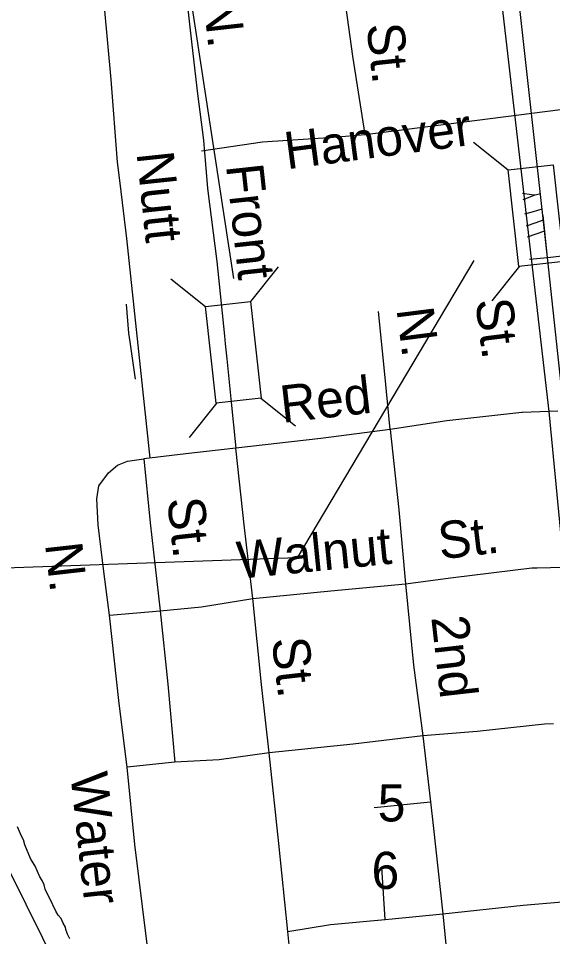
# Model space of a CAD drawing. Extents: x 2290055 to 2389491, y 66597 to 237875.
# Drawn here: x 2316975 to 2318340, y 179152 to 181498 of the extents above; entities that cross this region are included whole.
import ezdxf

# ---------------------------------------------------------------- set-up
doc = ezdxf.new("R2010")
doc.units = 0
for name, color, linetype in [('Exist Boundary Political City Limit New', 7, 'Continuous'), ('Exist Hydrographic River Shore', 7, 'Continuous'), ('Exist Railroad Mainline', 7, 'Continuous'), ('Exist Railroad Siding', 7, 'Continuous'), ('Exist Road Non-System Structure Non-Sys Other Number Label', 7, 'Continuous'), ('Exist Road Non-System Type 51', 7, 'Continuous'), ('Exist Road Non-System Type 51 Label', 7, 'Continuous'), ('Exist Road Secondary Structure Standard Bridge CELL', 7, 'Continuous'), ('Exist Road Secondary Structure Standard Bridge Number Label', 7, 'Continuous'), ('Exist Road Secondary Type 51 Divided Attributed', 7, 'Continuous'), ('Exist Road Secondary Type 51 Label', 7, 'Continuous'), ('Map Preparation Boundary City Limit Buffer Line', 7, 'Continuous')]:
    doc.layers.add(name, color=color, linetype=linetype)

msp = doc.modelspace()

# ---------------------------------------------------------------- linework, layer by layer
at = {"layer": 'Exist Boundary Political City Limit New'}
msp.add_lwpolyline([(2317500.8, 176864.3), (2317531, 177066.2), (2317511, 177414.4), (2317551.2, 177434.5), (2317495.8, 177722.2), (2317475.5, 177964.4), (2317440.2, 178030), (2317384.8, 178322.7), (2317294, 178590.1), (2317248.8, 178721.3), (2316613.2, 180003), (2316880.5, 179998), (2316869.8, 180143), (2316855.2, 180174.6), (2316817.2, 180283.9), (2316830, 180401.7), (2316577.8, 180371.4), (2316567.8, 180472.3), (2316436.8, 180452.2), (2316376, 180689.3), (2316381.2, 181143.5), (2316416.5, 181436.2), (2316467, 181809.6)], dxfattribs=at)
at = {"layer": 'Exist Hydrographic River Shore'}
msp.add_lwpolyline([(2317106.5, 179146.1), (2317100.7, 179158.7), (2317096, 179169.9), (2317095.2, 179176.3), (2317089.2, 179186.2), (2317084.2, 179198), (2317077, 179206.6), (2317070.5, 179217.2), (2317054.7, 179251.3), (2317049, 179260.7), (2317043.5, 179273.5), (2317041, 179284.6), (2317035.5, 179295.3), (2317029.5, 179304.7), (2317018, 179331.8), (2317005.7, 179351.6), (2316991.2, 179386.7), (2316988, 179399.5), (2316982.5, 179409.1), (2316973, 179432.6)], dxfattribs=at)
at = {"layer": 'Exist Railroad Mainline'}
msp.add_lwpolyline([(2318319.3, 180953.7), (2318297.2, 180946.3), (2318275.3, 180938.9)], dxfattribs=at)
at = {"layer": 'Exist Railroad Siding'}
msp.add_line((2318295.3, 181046.6), (2318309.2, 181050.5), dxfattribs=at)
for points in [[(2318263.5, 181051), (2318286.5, 181047.8), (2318295.3, 181046.6)], [(2318265.2, 181034.7), (2318287, 181043.3), (2318295.3, 181046.6)], [(2318269, 180998.1), (2318291.1, 181004.6), (2318313.3, 181011.2)], [(2318316.3, 180982.5), (2318294.2, 180974.5), (2318272.4, 180966.6)]]:
    msp.add_lwpolyline(points, dxfattribs=at)
at = {"layer": 'Exist Road Non-System Structure Non-Sys Other Number Label'}
msp.add_line((2317525.3, 180832.8), (2317389.8, 181719.3), dxfattribs=at)
at = {"layer": 'Exist Road Non-System Type 51'}
for p, q in [((2317861.3, 181201.4), (2318360.5, 181264.9)), ((2318326.7, 180887.2), (2319105.9, 180967.2)), ((2318281.2, 180882.4), (2318326.7, 180887.2)), ((2317273.9, 180575.8), (2317260.3, 180671)), ((2317503.3, 180666), (2317507.2, 180628.2)), ((2318330.6, 180493.6), (2318263, 180491)), ((2318353.2, 180494.5), (2318330.6, 180493.6)), ((2318300.6, 180094.1), (2318368.5, 180095.5)), ((2317207.5, 179973), (2317337, 179984)), ((2317374.3, 179597.6), (2317252.8, 179584.6))]:
    msp.add_line(p, q, dxfattribs=at)
for points in [[(2317861.3, 181201.4), (2317829.5, 181400.8), (2317801.3, 181605.5)], [(2317404.6, 181561.1), (2317405.3, 181543.3), (2317418, 181429.9), (2317432.8, 181304.5), (2317447.6, 181186.9)], [(2317234.8, 181077), (2317228.4, 181130.1), (2317212.1, 181341.4), (2317194.9, 181526.8), (2317194.7, 181533.2)], [(2317443.2, 181159), (2317598.5, 181181.9), (2317780.2, 181194.3), (2317861.3, 181201.4)], [(2317447.6, 181186.9), (2317458.4, 181063.3), (2317481.9, 180876.2), (2317501.2, 180686.9), (2317503.3, 180666)], [(2317311.5, 180374.4), (2317252.2, 180935.1), (2317234.8, 181077)], [(2317260.3, 180671), (2317257.1, 180693.3), (2317251.5, 180767.4)], [(2317924.8, 180447.7), (2317911.4, 180589), (2317894.9, 180748.5)], [(2317507.2, 180628.2), (2317517.8, 180525.5), (2317530.6, 180399.9)], [(2318263, 180491), (2318261.2, 180490.9), (2318070, 180469.2), (2317924.8, 180447.7)], [(2317924.8, 180447.7), (2317747.9, 180424.6), (2317530.6, 180399.9)], [(2317924.8, 180447.7), (2317947.1, 180242.5), (2317964.4, 180053.2)], [(2317530.6, 180399.9), (2317403.2, 180385.1), (2317295.7, 180372.6)], [(2317573.7, 180015.7), (2317552.8, 180196.7), (2317530.6, 180399.9)], [(2317207.5, 179973), (2317192.9, 180084.6), (2317178.4, 180203.9), (2317175.7, 180270), (2317180.3, 180304), (2317204.9, 180337.2), (2317228.4, 180356.1), (2317253.9, 180367), (2317295.7, 180372.6)], [(2317295.7, 180372.6), (2317312, 180209.1), (2317337, 179984)], [(2317964.4, 180053.2), (2318085.8, 180069.8), (2318287.1, 180093.8), (2318300.6, 180094.1)], [(2317573.7, 180015.7), (2317773.1, 180035.4), (2317964.4, 180053.2)], [(2317964.4, 180053.2), (2317984.8, 179845.9), (2318008, 179664.7)], [(2317337, 179984), (2317442.6, 179994.4), (2317573.7, 180015.7)], [(2317615.6, 179621.2), (2317596.5, 179796.4), (2317573.7, 180015.7)], [(2317337, 179984), (2317356.6, 179796.7), (2317374.3, 179597.6)], [(2317252.8, 179584.6), (2317232.5, 179747.9), (2317207.5, 179973)], [(2318342.2, 179695.5), (2318318.9, 179695), (2318147.4, 179676.1), (2318008, 179664.7)], [(2318008, 179664.7), (2317830.7, 179643.5), (2317615.6, 179621.2)], [(2318008, 179664.7), (2318027.7, 179496.5)], [(2317615.6, 179621.2), (2317488.3, 179604.1), (2317374.3, 179597.6)], [(2317663.5, 179165), (2317640.5, 179389.9), (2317615.6, 179621.2)], [(2317354.4, 178734.3), (2317339, 178873.8), (2317302.3, 179146.4), (2317272.7, 179387.5), (2317252.8, 179584.6)], [(2317884.2, 179482.3), (2318027.7, 179496.5)], [(2318027.7, 179496.5), (2318034.8, 179435.7), (2318059.8, 179210.5)], [(2317912, 179195.9), (2317903.5, 179329.6)], [(2318059.8, 179210.5), (2318265, 179232.8), (2318364.8, 179240.7), (2318396, 179240.4)], [(2317912, 179195.9), (2317930.4, 179197.5), (2318059.8, 179210.5)], [(2318059.8, 179210.5), (2318083.6, 178967.3), (2318101.4, 178814.1)], [(2317663.5, 179165), (2317772.7, 179183.1), (2317912, 179195.9)], [(2317703.2, 178768.1), (2317683.4, 178969.5), (2317663.5, 179165)]]:
    msp.add_lwpolyline(points, dxfattribs=at)
at = {"layer": 'Exist Road Secondary Structure Standard Bridge CELL'}
for p, q in [((2318137.8, 181181.2), (2318226.1, 181110.5)), ((2318255.6, 180864.4), (2318184.9, 180776))]:
    msp.add_line(p, q, dxfattribs=at)
msp.add_lwpolyline([(2318341.2, 181123.3), (2318368.6, 180876.9), (2318253.5, 180864.1), (2318226.1, 181110.5)], close=True, dxfattribs=at)
at = {"layer": 'Exist Road Secondary Structure Standard Bridge Number Label'}
for p, q in [((2317638.6, 180862.6), (2317567.9, 180774.2)), ((2317364.4, 180832.1), (2317452.8, 180761.4)), ((2317594.7, 180527.8), (2317683.1, 180457.1)), ((2317482.3, 180515.3), (2317411.5, 180426.9))]:
    msp.add_line(p, q, dxfattribs=at)
msp.add_lwpolyline([(2318138.5, 180878.8), (2317687, 180119.4), (2316554.1, 180079.9)], dxfattribs=at)
msp.add_lwpolyline([(2317567.9, 180774.2), (2317595.3, 180527.9), (2317480.2, 180515.1), (2317452.8, 180761.4)], close=True, dxfattribs=at)
at = {"layer": 'Exist Road Secondary Type 51 Divided Attributed'}
for points in [[(2318027.2, 183059.5), (2318035.9, 182973.4), (2318063.7, 182771.3), (2318099, 182502.1), (2318195.1, 181666.4), (2318330.6, 180493.6), (2318368.5, 180095.5), (2318464.6, 179239.8), (2318504.2, 178838.1), (2318552.9, 178465.3), (2318578.5, 178415.1)], [(2318578.5, 178415.1), (2318578.5, 178492.6), (2318455, 179699.7), (2318326.7, 180887.2), (2318240.3, 181669.1), (2318199.7, 182060.4), (2318135.2, 182503), (2318103.9, 182783.7), (2318082.6, 183062.2)], [(2318326.7, 180887.2), (2318315.5, 180993.7)]]:
    msp.add_lwpolyline(points, dxfattribs=at)
at = {"layer": 'Map Preparation Boundary City Limit Buffer Line'}
msp.add_lwpolyline([(2317500.8, 176864.3), (2317531, 177066.2), (2317511, 177414.4), (2317551.2, 177434.5), (2317495.8, 177722.2), (2317475.5, 177964.4), (2317440.2, 178030), (2317384.8, 178322.7), (2317294, 178590.1), (2317248.8, 178721.3), (2316613.2, 180003), (2316880.5, 179998), (2316869.8, 180143), (2316855.2, 180174.6), (2316817.2, 180283.9), (2316830, 180401.7), (2316577.8, 180371.4), (2316567.8, 180472.3), (2316436.8, 180452.2), (2316376, 180689.3), (2316381.2, 181143.5), (2316416.5, 181436.2), (2316467, 181809.6)], dxfattribs=at)

# ---------------------------------------------------------------- texts
at = {"layer": 'Exist Road Non-System Type 51 Label'}
for s, rotation, p in [('N.', 276.3663, (2317446.9, 181545.2)), ('St.', 276.0756, (2317864.5, 181481.6)), ('Hanover', 7.5389, (2317661.2, 181111.9)), ('Nutt', 276.01, (2317276.7, 181153.7)), ('Front', 276.2381, (2317505.3, 181121.8)), ('N.', 277.2504, (2317940.8, 180754.9)), ('Red', 6.4819, (2317649.3, 180464.3)), ('St.', 276.3349, (2317354.8, 180270)), ('St.', 6.8155, (2318053.1, 180115.4)), ('Walnut', 5.6451, (2317538.2, 180065.9)), ('N.', 276.4138, (2317042.9, 180154.8)), ('2nd', 276.4255, (2318029.9, 179967.7)), ('St.', 276.5094, (2317622.1, 179912.5)), ('Water', 276.1896, (2317107.6, 179567.1))]:
    msp.add_text(s, height=95, rotation=rotation, dxfattribs=at).set_placement(p)
for s, p in [('5', (2317893.2, 179446.3)), ('6', (2317877.4, 179273.8))]:
    msp.add_text(s, height=95, dxfattribs=at).set_placement(p)
at = {"layer": 'Exist Road Secondary Type 51 Label'}
msp.add_text('St.', height=95, rotation=277.2234, dxfattribs=at).set_placement((2318142.2, 180777.6))

doc.saveas('drawing.dxf')
